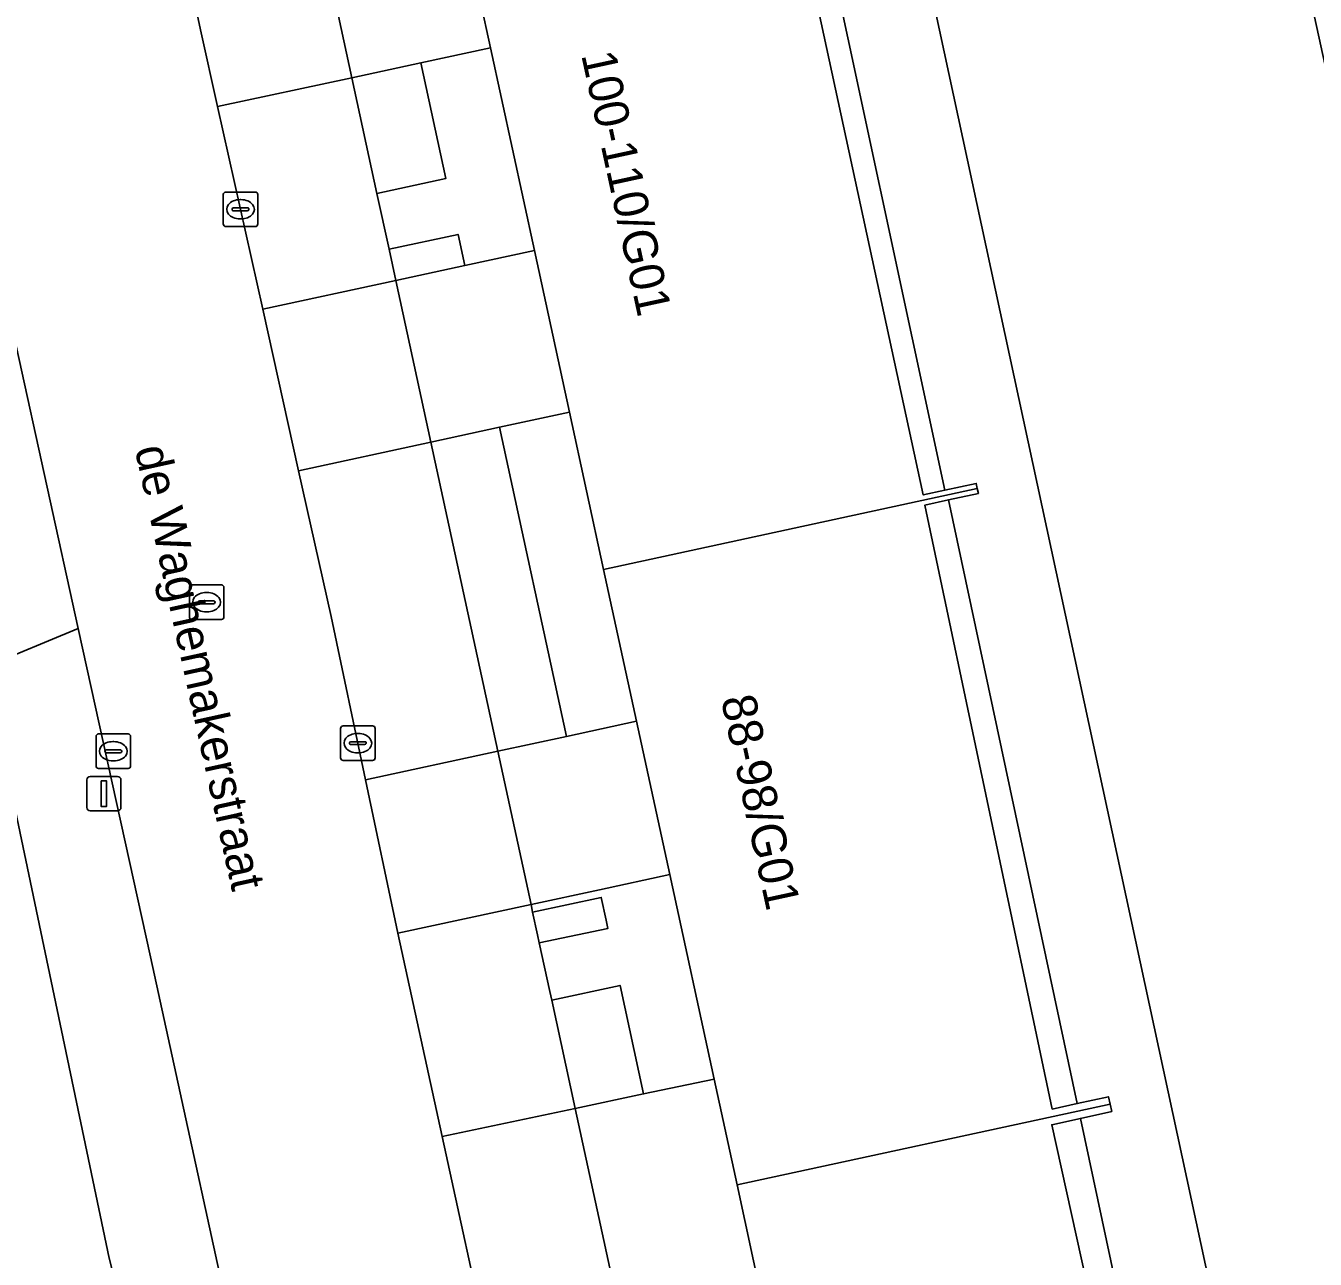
# Model space of a CAD drawing. Extents: x 160030 to 160839, y 385325 to 386450.
# Drawn here: x 160607.31 to 160644.66, y 386090.4 to 386126.13 of the extents above; entities that cross this region are included whole.
import ezdxf

# ---------------------------------------------------------------- set-up
doc = ezdxf.new("R2010")
doc.units = 0
for name, color, linetype in [('IMGEO_Grasland_overig', 7, 'Continuous'), ('IMGEO_Groenvoorziening', 7, 'Continuous'), ('IMGEO_Haag', 7, 'Continuous'), ('IMGEO_Kolk', 7, 'Continuous'), ('IMGEO_Lichtmast', 7, 'Continuous'), ('IMGEO_Openbare_ruimte_label', 7, 'Continuous'), ('IMGEO_Pand', 7, 'Continuous'), ('IMGEO_Pand_nummerreeks', 7, 'Continuous'), ('IMGEO_Rijbaan_lokaal_open', 7, 'Continuous'), ('IMGEO_Rioolput', 7, 'Continuous'), ('IMGEO_Voetpad_open', 7, 'Continuous')]:
    doc.layers.add(name, color=color, linetype=linetype)

msp = doc.modelspace()

# ---------------------------------------------------------------- linework, layer by layer
at = {"layer": 'IMGEO_Grasland_overig'}
for points in [[(160630.173, 386130.204), (160629.519, 386130.063), (160633.306, 386112.538), (160633.927, 386112.672)], [(160634.035, 386112.391), (160633.351, 386112.244), (160637.041, 386094.746), (160637.762, 386094.905)], [(160637.854, 386094.477), (160637.025, 386094.294), (160640.918, 386076.651), (160641.621, 386076.806)]]:
    msp.add_lwpolyline(points, close=True, dxfattribs=at)
at = {"layer": 'IMGEO_Groenvoorziening'}
for points in [[(160654.916, 386079.348), (160639.117, 386151.654), (160628.523, 386149.305), (160630.133, 386141.856), (160632.697, 386131.034), (160644.316, 386077.041)], [(160617.481, 386121.274), (160619.48, 386121.705), (160618.756, 386125.058), (160616.755, 386124.625)], [(160618.027, 386118.751), (160620.025, 386119.183), (160619.83, 386120.083), (160617.832, 386119.652)], [(160620.98, 386105.114), (160622.968, 386105.543), (160621.036, 386114.496), (160619.042, 386114.065)], [(160623.976, 386100.878), (160621.992, 386100.449), (160622.134, 386099.793), (160622.185, 386099.559), (160624.171, 386099.978), (160624.118, 386100.221)], [(160624.526, 386098.33), (160622.543, 386097.902), (160623.224, 386094.759), (160625.204, 386095.186)]]:
    msp.add_lwpolyline(points, close=True, dxfattribs=at)
msp.add_lwpolyline([(160610.443, 386087.554), (160610.296, 386088.165), (160609.725, 386090.428), (160606.448, 386106.063)], dxfattribs=at)
at = {"layer": 'IMGEO_Haag'}
for points in [[(160617.481, 386121.274), (160619.48, 386121.705), (160618.756, 386125.058), (160616.755, 386124.625)], [(160618.027, 386118.751), (160620.025, 386119.183), (160619.83, 386120.083), (160617.832, 386119.652)], [(160620.98, 386105.114), (160622.968, 386105.543), (160621.036, 386114.496), (160619.042, 386114.065)], [(160623.976, 386100.878), (160621.992, 386100.449), (160622.134, 386099.793), (160622.185, 386099.559), (160624.171, 386099.978), (160624.118, 386100.221)], [(160624.526, 386098.33), (160622.543, 386097.902), (160623.224, 386094.759), (160625.204, 386095.186)]]:
    msp.add_lwpolyline(points, close=True, dxfattribs=at)
at = {"layer": 'IMGEO_Kolk'}
for p, q in [((160613.105, 386121.312), (160613.957, 386121.312)), ((160613.03, 386120.386), (160613.03, 386121.238)), ((160613.518, 386121.092), (160613.543, 386121.092)), ((160614.031, 386121.238), (160614.031, 386120.386)), ((160613.289, 386120.806), (160613.289, 386120.818)), ((160613.727, 386120.769), (160613.329, 386120.769)), ((160613.332, 386120.855), (160613.73, 386120.855)), ((160613.541, 386120.532), (160613.516, 386120.532)), ((160613.773, 386120.818), (160613.773, 386120.806)), ((160613.957, 386120.312), (160613.105, 386120.312)), ((160609.422, 386105.612), (160610.274, 386105.612)), ((160616.428, 386104.92), (160616.428, 386105.772)), ((160616.503, 386105.846), (160617.355, 386105.846)), ((160616.916, 386105.626), (160616.941, 386105.626)), ((160617.429, 386105.772), (160617.429, 386104.92)), ((160609.347, 386104.686), (160609.347, 386105.538)), ((160609.835, 386105.392), (160609.86, 386105.392)), ((160610.348, 386105.538), (160610.348, 386104.686)), ((160616.687, 386105.34), (160616.687, 386105.352)), ((160617.125, 386105.303), (160616.727, 386105.303)), ((160616.73, 386105.389), (160617.128, 386105.389)), ((160617.171, 386105.352), (160617.171, 386105.34)), ((160609.606, 386105.106), (160609.606, 386105.118)), ((160610.044, 386105.069), (160609.646, 386105.069)), ((160609.649, 386105.155), (160610.047, 386105.155)), ((160609.858, 386104.832), (160609.833, 386104.832)), ((160610.09, 386105.118), (160610.09, 386105.106)), ((160617.355, 386104.846), (160616.503, 386104.846)), ((160616.939, 386105.066), (160616.914, 386105.066)), ((160610.274, 386104.612), (160609.422, 386104.612))]:
    msp.add_line(p, q, dxfattribs=at)
for points in [[(160613.105, 386121.312), (160613.957, 386121.312)], [(160613.03, 386120.386), (160613.03, 386121.238)], [(160614.031, 386121.238), (160614.031, 386120.386)], [(160613.957, 386120.312), (160613.105, 386120.312)], [(160609.422, 386105.612), (160610.274, 386105.612)], [(160616.428, 386104.92), (160616.428, 386105.772)], [(160616.503, 386105.846), (160617.355, 386105.846)], [(160617.429, 386105.772), (160617.429, 386104.92)], [(160609.347, 386104.686), (160609.347, 386105.538)], [(160610.348, 386105.538), (160610.348, 386104.686)], [(160617.355, 386104.846), (160616.503, 386104.846)], [(160610.274, 386104.612), (160609.422, 386104.612)]]:
    msp.add_lwpolyline(points, dxfattribs=at)
for centre, radius, start, end in [((160613.107, 386121.236), 0.0765, 91.552, 178.448), ((160613.107, 386121.236), 0.0765, 91.552, 178.448), ((160613.955, 386121.236), 0.0765, 1.552, 88.448), ((160613.955, 386121.236), 0.0765, 1.552, 88.448), ((160613.329, 386120.815), 0.0403, 85.8775, 175.7526), ((160613.326, 386120.805), 0.0366, 178.938, 274.7102), ((160613.73, 386120.812), 0.043, 264.8664, 352.4533), ((160613.734, 386120.817), 0.0386, 1.7309, 96.639), ((160613.107, 386120.388), 0.0765, 181.552, 268.448), ((160613.107, 386120.388), 0.0765, 181.552, 268.448), ((160613.955, 386120.388), 0.0765, 271.552, 358.448), ((160613.955, 386120.388), 0.0765, 271.552, 358.448), ((160609.424, 386105.536), 0.0765, 91.552, 178.448), ((160609.424, 386105.536), 0.0765, 91.552, 178.448), ((160610.272, 386105.536), 0.0765, 1.552, 88.448), ((160610.272, 386105.536), 0.0765, 1.552, 88.448), ((160616.505, 386105.77), 0.0765, 91.552, 178.448), ((160616.505, 386105.77), 0.0765, 91.552, 178.448), ((160617.353, 386105.77), 0.0765, 1.552, 88.448), ((160617.353, 386105.77), 0.0765, 1.552, 88.448), ((160616.727, 386105.349), 0.0403, 85.8775, 175.7526), ((160616.724, 386105.339), 0.0366, 178.938, 274.7102), ((160617.128, 386105.346), 0.043, 264.8664, 352.4533), ((160617.132, 386105.351), 0.0386, 1.7309, 96.639), ((160609.646, 386105.115), 0.0403, 85.8775, 175.7526), ((160609.643, 386105.105), 0.0366, 178.938, 274.7102), ((160610.047, 386105.112), 0.043, 264.8664, 352.4533), ((160610.051, 386105.117), 0.0386, 1.7309, 96.639), ((160616.505, 386104.922), 0.0765, 181.552, 268.448), ((160616.505, 386104.922), 0.0765, 181.552, 268.448), ((160617.353, 386104.922), 0.0765, 271.552, 358.448), ((160617.353, 386104.922), 0.0765, 271.552, 358.448), ((160609.424, 386104.688), 0.0765, 181.552, 268.448), ((160609.424, 386104.688), 0.0765, 181.552, 268.448), ((160610.272, 386104.688), 0.0765, 271.552, 358.448), ((160610.272, 386104.688), 0.0765, 271.552, 358.448)]:
    msp.add_arc(centre, radius, start, end, dxfattribs=at)
for centre, major_axis, ratio, start_param, end_param in [((160613.517, 386120.812), (-0.387, 0.002), 0.722429, 4.712389, 7.853982), ((160613.542, 386120.812), (-0.39, 0.002), 0.717154, 1.570796, 4.712389), ((160616.915, 386105.346), (-0.387, 0.002), 0.722429, 4.712389, 7.853982), ((160616.94, 386105.346), (-0.39, 0.002), 0.717154, 1.570796, 4.712389), ((160609.834, 386105.112), (-0.387, 0.002), 0.722429, 4.712389, 7.853982), ((160609.859, 386105.112), (-0.39, 0.002), 0.717154, 1.570796, 4.712389)]:
    msp.add_ellipse(centre, major_axis=major_axis, ratio=ratio, start_param=start_param, end_param=end_param, dxfattribs=at)
at = {"layer": 'IMGEO_Lichtmast'}
for p, q in [((160609.079, 386103.483), (160609.079, 386104.283)), ((160609.079, 386104.283), (160609.079, 386103.483)), ((160609.179, 386104.383), (160609.969, 386104.383)), ((160609.969, 386104.383), (160609.179, 386104.383)), ((160610.069, 386104.283), (160610.069, 386103.483)), ((160610.069, 386103.483), (160610.069, 386104.283)), ((160609.969, 386103.383), (160609.179, 386103.383)), ((160609.179, 386103.383), (160609.969, 386103.383))]:
    msp.add_line(p, q, dxfattribs=at)
msp.add_lwpolyline([(160609.499, 386104.258), (160609.649, 386104.258), (160609.649, 386103.508), (160609.499, 386103.508), (160609.499, 386104.258)], dxfattribs=at)
for centre, start, end in [((160609.179, 386104.283), 90, 180), ((160609.179, 386104.283), 90, 180), ((160609.969, 386104.283), 0, 90), ((160609.969, 386104.283), 360, 90), ((160609.179, 386103.483), 180, 270), ((160609.179, 386103.483), 180, 270), ((160609.969, 386103.483), 270, 0), ((160609.969, 386103.483), 270, 0)]:
    msp.add_arc(centre, 0.1, start, end, dxfattribs=at)
at = {"layer": 'IMGEO_Pand'}
for points in [[(160633.927, 386112.672), (160633.306, 386112.538), (160629.519, 386130.063), (160630.173, 386130.204), (160631.016, 386130.386), (160630.974, 386130.58), (160620.177, 386128.239), (160620.772, 386125.493), (160622.045, 386119.619), (160623.061, 386114.933), (160624.048, 386110.378), (160634.87, 386112.723), (160634.838, 386112.869)], [(160637.762, 386094.905), (160637.041, 386094.746), (160633.351, 386112.244), (160634.035, 386112.391), (160634.901, 386112.578), (160634.87, 386112.723), (160624.048, 386110.378), (160625.001, 386105.982), (160625.965, 386101.539), (160627.248, 386095.617), (160627.913, 386092.549), (160638.715, 386094.891), (160638.668, 386095.105)], [(160641.621, 386076.806), (160640.918, 386076.651), (160637.025, 386094.294), (160637.854, 386094.477), (160638.762, 386094.677), (160638.715, 386094.891), (160627.913, 386092.549), (160628.614, 386089.318), (160629.811, 386083.797), (160630.835, 386079.074), (160631.878, 386074.261), (160642.691, 386076.648), (160642.608, 386077.024)]]:
    msp.add_lwpolyline(points, close=True, dxfattribs=at)
at = {"layer": 'IMGEO_Rijbaan_lokaal_open'}
msp.add_lwpolyline([(160620.748, 386087.617), (160619.371, 386093.947), (160618.09, 386099.837), (160617.151, 386104.287), (160616.154, 386109.013), (160615.215, 386113.238), (160614.174, 386117.919), (160612.869, 386123.787), (160612.375, 386126.008), (160611.579, 386129.724), (160610.297, 386135.716), (160609.234, 386140.682), (160607.319, 386149.625), (160600.407, 386148.041), (160600.923, 386145.631), (160600.98, 386145.437), (160604.425, 386129.101), (160604.617, 386128.348), (160605.507, 386123.994), (160606.13, 386120.948), (160608.832, 386108.67), (160610.926, 386099.153), (160613.827, 386085.835)], dxfattribs=at)
for points in [[(160616.755, 386124.625), (160618.756, 386125.058), (160620.772, 386125.493), (160620.177, 386128.239), (160619.485, 386131.43), (160617.474, 386130.996), (160615.469, 386130.564)], [(160619.042, 386114.065), (160621.036, 386114.496), (160623.061, 386114.933), (160622.045, 386119.619), (160620.025, 386119.183), (160618.027, 386118.751)], [(160621.944, 386100.67), (160623.928, 386101.099), (160625.965, 386101.539), (160625.001, 386105.982), (160622.968, 386105.543), (160620.98, 386105.114)], [(160624.591, 386088.447), (160626.566, 386088.875), (160628.614, 386089.318), (160627.913, 386092.549), (160627.248, 386095.617), (160625.204, 386095.186), (160623.224, 386094.759)]]:
    msp.add_lwpolyline(points, close=True, dxfattribs=at)
at = {"layer": 'IMGEO_Rioolput'}
for p, q in [((160612.049, 386109.004), (160612.049, 386109.856)), ((160612.124, 386109.93), (160612.976, 386109.93)), ((160612.537, 386109.71), (160612.562, 386109.71)), ((160613.05, 386109.856), (160613.05, 386109.004)), ((160612.308, 386109.424), (160612.308, 386109.436)), ((160612.746, 386109.387), (160612.348, 386109.387)), ((160612.351, 386109.473), (160612.749, 386109.473)), ((160612.792, 386109.436), (160612.792, 386109.424)), ((160612.976, 386108.93), (160612.124, 386108.93)), ((160612.56, 386109.15), (160612.535, 386109.15))]:
    msp.add_line(p, q, dxfattribs=at)
for points in [[(160612.049, 386109.004), (160612.049, 386109.856)], [(160612.124, 386109.93), (160612.976, 386109.93)], [(160613.05, 386109.856), (160613.05, 386109.004)], [(160612.976, 386108.93), (160612.124, 386108.93)]]:
    msp.add_lwpolyline(points, dxfattribs=at)
for centre, radius, start, end in [((160612.126, 386109.854), 0.0765, 91.552, 178.448), ((160612.126, 386109.854), 0.0765, 91.552, 178.448), ((160612.974, 386109.854), 0.0765, 1.552, 88.448), ((160612.974, 386109.854), 0.0765, 1.552, 88.448), ((160612.348, 386109.433), 0.0403, 85.8775, 175.7526), ((160612.345, 386109.423), 0.0366, 178.938, 274.7102), ((160612.749, 386109.43), 0.043, 264.8664, 352.4533), ((160612.753, 386109.435), 0.0386, 1.7309, 96.639), ((160612.126, 386109.006), 0.0765, 181.552, 268.448), ((160612.126, 386109.006), 0.0765, 181.552, 268.448), ((160612.974, 386109.006), 0.0765, 271.552, 358.448), ((160612.974, 386109.006), 0.0765, 271.552, 358.448)]:
    msp.add_arc(centre, radius, start, end, dxfattribs=at)
for centre, major_axis, ratio, start_param, end_param in [((160612.536, 386109.43), (-0.387, 0.002), 0.722429, 4.712389, 7.853982), ((160612.561, 386109.43), (-0.39, 0.002), 0.717154, 1.570796, 4.712389)]:
    msp.add_ellipse(centre, major_axis=major_axis, ratio=ratio, start_param=start_param, end_param=end_param, dxfattribs=at)
at = {"layer": 'IMGEO_Voetpad_open'}
for points in [[(160644.316, 386077.041), (160632.697, 386131.034), (160630.133, 386141.856), (160628.523, 386149.305), (160639.117, 386151.654), (160638.047, 386156.535), (160635.273, 386155.927), (160627.339, 386192.156), (160630.106, 386192.785), (160629.921, 386193.652), (160629.247, 386196.803)], [(160630.173, 386130.204), (160633.927, 386112.672), (160634.838, 386112.869), (160634.87, 386112.723), (160634.901, 386112.578), (160634.035, 386112.391), (160637.762, 386094.905), (160638.668, 386095.105), (160638.715, 386094.891), (160638.762, 386094.677), (160637.854, 386094.477), (160641.621, 386076.806)], [(160608.832, 386108.67), (160606.123, 386107.552), (160606.448, 386106.063), (160609.725, 386090.428), (160610.296, 386088.165), (160610.443, 386087.554), (160612.55, 386079.635)], [(160614.023, 386084.927), (160613.827, 386085.835), (160610.926, 386099.153), (160608.832, 386108.67)]]:
    msp.add_lwpolyline(points, dxfattribs=at)
for points in [[(160615.469, 386130.564), (160611.579, 386129.724), (160612.375, 386126.008), (160612.869, 386123.787), (160616.755, 386124.625)], [(160617.832, 386119.652), (160619.83, 386120.083), (160620.025, 386119.183), (160622.045, 386119.619), (160620.772, 386125.493), (160618.756, 386125.058), (160619.48, 386121.705), (160617.481, 386121.274)], [(160617.481, 386121.274), (160616.755, 386124.625), (160612.869, 386123.787), (160614.174, 386117.919), (160618.027, 386118.751), (160617.832, 386119.652)], [(160606.13, 386120.948), (160605.507, 386123.994), (160602.792, 386122.8), (160606.123, 386107.552), (160608.832, 386108.67)], [(160618.027, 386118.751), (160614.174, 386117.919), (160615.215, 386113.238), (160619.042, 386114.065)], [(160624.048, 386110.378), (160623.061, 386114.933), (160621.036, 386114.496), (160622.968, 386105.543), (160625.001, 386105.982)], [(160615.215, 386113.238), (160616.154, 386109.013), (160617.151, 386104.287), (160620.98, 386105.114), (160619.042, 386114.065)], [(160620.98, 386105.114), (160617.151, 386104.287), (160618.09, 386099.837), (160621.944, 386100.67)], [(160625.965, 386101.539), (160623.928, 386101.099), (160621.944, 386100.67), (160621.992, 386100.449), (160623.976, 386100.878), (160624.118, 386100.221), (160624.171, 386099.978), (160622.185, 386099.559), (160622.489, 386098.15), (160622.543, 386097.902), (160624.526, 386098.33), (160625.204, 386095.186), (160627.248, 386095.617)], [(160622.543, 386097.902), (160622.489, 386098.15), (160622.185, 386099.559), (160622.134, 386099.793), (160621.992, 386100.449), (160621.944, 386100.67), (160618.09, 386099.837), (160619.371, 386093.947), (160623.224, 386094.759)], [(160623.224, 386094.759), (160619.371, 386093.947), (160620.748, 386087.617), (160624.591, 386088.447)]]:
    msp.add_lwpolyline(points, close=True, dxfattribs=at)

# ---------------------------------------------------------------- texts
at = {"layer": 'IMGEO_Openbare_ruimte_label'}
msp.add_text('de Waghemakerstraat', height=1, rotation=282.4108, dxfattribs=at).set_placement((160610.465, 386113.871))
at = {"layer": 'IMGEO_Pand_nummerreeks'}
for s, rotation, p in [('100-110/G01', 282.2301, (160623.395, 386125.288)), ('88-98/G01', 282.2317, (160627.439, 386106.632))]:
    msp.add_text(s, height=1, rotation=rotation, dxfattribs=at).set_placement(p)

doc.saveas('drawing.dxf')
